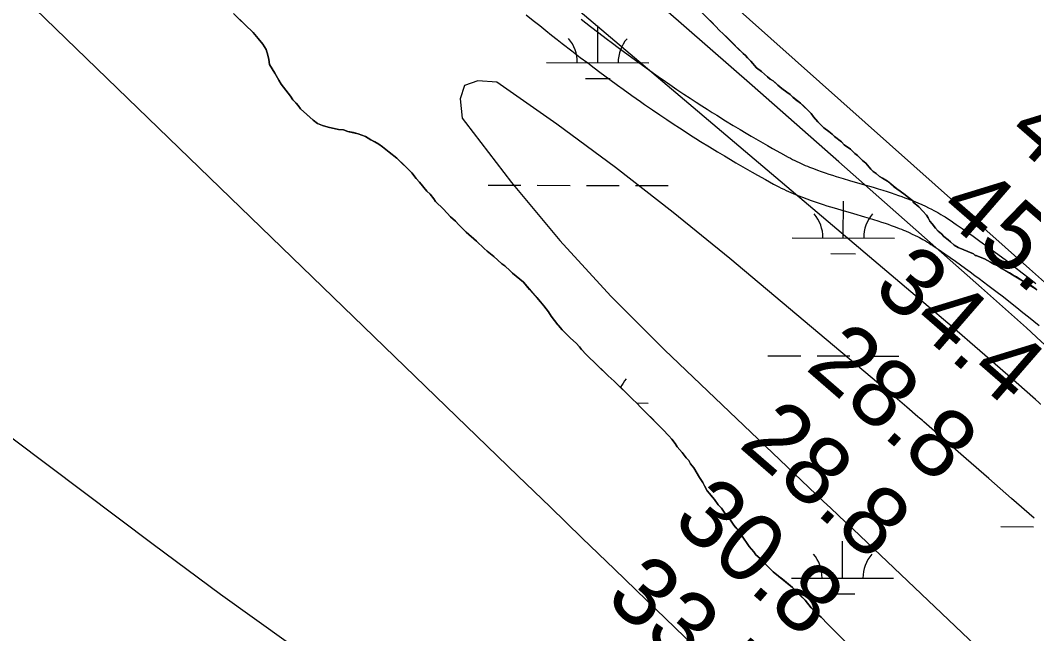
# Model space of a CAD drawing. Extents: x 3180038 to 3217926, y 922069 to 947485.
# Drawn here: x 3203126 to 3204117, y 939847 to 940447 of the extents above; entities that cross this region are included whole.
import ezdxf

# ---------------------------------------------------------------- set-up
doc = ezdxf.new("R2010")
doc.units = 0
for name, color, linetype in [('V-RIVR-RANG', 7, 'Continuous'), ('V-ROAD-CNTR', 7, 'Continuous'), ('V-SITE-VEGE', 7, 'Continuous'), ('V-TOPO-MAJR', 7, 'Continuous'), ('V-TOPO-MINR', 7, 'Continuous'), ('V-TOPO-SHOR', 7, 'Continuous'), ('V-WETL-SWMP', 7, 'Continuous')]:
    doc.layers.add(name, color=color, linetype=linetype)

msp = doc.modelspace()

# ---------------------------------------------------------------- linework, layer by layer
at = {"layer": 'V-ROAD-CNTR'}
for points in [[(3203620.58, 940452.54), (3203627.35, 940446.99), (3203633.72, 940441.82), (3203639.72, 940437), (3203645.36, 940432.51), (3203650.67, 940428.32), (3203655.68, 940424.4), (3203665.06, 940417.13), (3203673.33, 940410.8), (3203680.6, 940405.3), (3203686.98, 940400.52), (3203692.59, 940396.34), (3203702.42, 940389.1), (3203709.83, 940383.7), (3203715.42, 940379.66), (3203723.82, 940373.63), (3203732.25, 940367.64), (3203736.21, 940364.85), (3203743.87, 940359.53), (3203751.09, 940354.59), (3203757.88, 940350.02), (3203764.27, 940345.78), (3203770.27, 940341.84), (3203775.92, 940338.19), (3203781.23, 940334.79), (3203786.21, 940331.63), (3203790.91, 940328.68), (3203799.71, 940323.24), (3203807.45, 940318.52), (3203814.25, 940314.44), (3203820.18, 940310.92)], [(3203674.11, 940448.07), (3203683.36, 940440.9), (3203691.5, 940434.68), (3203698.65, 940429.27), (3203704.93, 940424.55), (3203710.44, 940420.46), (3203720.15, 940413.3), (3203727.46, 940407.97), (3203732.96, 940404), (3203741.25, 940398.05), (3203749.58, 940392.13), (3203753.41, 940389.43), (3203760.9, 940384.23), (3203767.93, 940379.41), (3203774.55, 940374.96), (3203780.78, 940370.82), (3203786.64, 940366.98), (3203792.15, 940363.41), (3203797.34, 940360.09), (3203802.21, 940357.01), (3203806.78, 940354.14), (3203815.41, 940348.8), (3203822.98, 940344.19), (3203829.63, 940340.2), (3203835.49, 940336.72)], [(3203835.43, 940336.76), (3203840.57, 940333.74), (3203849.59, 940328.51), (3203856.36, 940324.64), (3203861.45, 940321.77), (3203869.12, 940317.47), (3203876.79, 940313.24), (3203878.95, 940312.08), (3203881.05, 940310.98), (3203883.15, 940309.93), (3203885.24, 940308.91), (3203887.3, 940307.94), (3203889.36, 940307), (3203891.4, 940306.09), (3203893.42, 940305.22), (3203895.43, 940304.38), (3203897.39, 940303.58), (3203901.39, 940302.01), (3203905.27, 940300.55), (3203909.08, 940299.19), (3203912.8, 940297.9), (3203916.45, 940296.68), (3203920.01, 940295.53), (3203923.47, 940294.44), (3203930.3, 940292.35), (3203936.75, 940290.44), (3203949.04, 940286.88), (3203959.86, 940283.72), (3203964.65, 940282.29), (3203969.13, 940280.91), (3203973.34, 940279.59), (3203977.29, 940278.31), (3203980.99, 940277.07), (3203984.45, 940275.87), (3203987.7, 940274.72), (3203990.75, 940273.6), (3203993.59, 940272.53), (3203996.26, 940271.49), (3203998.75, 940270.49), (3204001.08, 940269.53), (3204003.3, 940268.58), (3204007.35, 940266.8), (3204010.9, 940265.16), (3204014, 940263.66), (3204016.69, 940262.3), (3204019.04, 940261.08), (3204021.09, 940259.98), (3204022.91, 940258.98), (3204025.97, 940257.22), (3204028.29, 940255.84), (3204030.04, 940254.76), (3204032.6, 940253.14), (3204035.12, 940251.48), (3204041.1, 940247.41), (3204046.83, 940243.47), (3204052.35, 940239.62), (3204057.67, 940235.86), (3204062.79, 940232.19), (3204067.73, 940228.62), (3204072.5, 940225.14), (3204077.1, 940221.75), (3204081.55, 940218.45), (3204090.1, 940212.02), (3204098.07, 940205.94), (3204105.5, 940200.19), (3204112.44, 940194.78), (3204118.91, 940189.68)], [(3203820.24, 940310.89), (3203825.46, 940307.82), (3203834.62, 940302.51), (3203841.54, 940298.56), (3203846.74, 940295.62), (3203854.55, 940291.25), (3203862.42, 940286.9), (3203864.91, 940285.57), (3203867.39, 940284.27), (3203869.85, 940283.04), (3203872.28, 940281.85), (3203874.68, 940280.72), (3203877.05, 940279.64), (3203879.38, 940278.6), (3203881.69, 940277.61), (3203883.97, 940276.66), (3203886.24, 940275.73), (3203890.64, 940274), (3203894.94, 940272.39), (3203899.11, 940270.89), (3203903.16, 940269.49), (3203907.08, 940268.18), (3203910.88, 940266.95), (3203914.58, 940265.79), (3203921.66, 940263.62), (3203928.32, 940261.65), (3203940.65, 940258.08), (3203951.35, 940254.95), (3203955.94, 940253.58), (3203960.23, 940252.26), (3203964.21, 940251.01), (3203967.91, 940249.81), (3203971.35, 940248.66), (3203974.55, 940247.56), (3203977.51, 940246.5), (3203980.27, 940245.49), (3203982.84, 940244.52), (3203985.22, 940243.59), (3203987.45, 940242.7), (3203989.51, 940241.85), (3203991.4, 940241.05), (3203995, 940239.46), (3203998.07, 940238.04), (3204000.72, 940236.75), (3204003.02, 940235.6), (3204005.01, 940234.56), (3204006.74, 940233.64), (3204008.2, 940232.83), (3204010.84, 940231.32), (3204012.76, 940230.18), (3204014.15, 940229.32), (3204016.29, 940227.96), (3204018.42, 940226.55), (3204024.17, 940222.65), (3204029.73, 940218.82), (3204035.1, 940215.07), (3204040.28, 940211.41), (3204045.28, 940207.83), (3204050.1, 940204.35), (3204054.76, 940200.95), (3204059.26, 940197.64), (3204063.59, 940194.42), (3204071.98, 940188.11), (3204079.8, 940182.14), (3204087.1, 940176.5), (3204093.92, 940171.18), (3204100.29, 940166.15), (3204106.25, 940161.42), (3204111.82, 940156.96), (3204122.26, 940148.53)]]:
    msp.add_lwpolyline(points, dxfattribs=at)
at = {"layer": 'V-SITE-VEGE'}
for points in [[(3203957.46, 940301.36), (3203952.6, 940307.25), (3203949.36, 940309.91), (3203944.49, 940314.73), (3203941.79, 940316.86), (3203937.47, 940321.14), (3203931.53, 940325.4), (3203928.83, 940328.07), (3203921.81, 940333.41), (3203919.65, 940335.55), (3203916.41, 940338.22), (3203911.55, 940341.95), (3203905.61, 940347.83), (3203901.28, 940352.64), (3203899.11, 940355.85), (3203888.84, 940366.01), (3203881.28, 940371.88), (3203878.58, 940374.55), (3203875.34, 940376.68), (3203870.48, 940380.42), (3203861.84, 940387.89), (3203859.15, 940389.49), (3203856.44, 940391.63), (3203850.5, 940396.97), (3203845.64, 940400.7), (3203840.23, 940407.12), (3203813.21, 940433.85), (3203809.43, 940437.05), (3203805.64, 940441.33), (3203776.45, 940470.18)], [(3203334.19, 940453.72), (3203345.54, 940442.49), (3203353.64, 940435.01), (3203362.85, 940423.78), (3203366.1, 940418.42), (3203367.74, 940413.06), (3203368.84, 940408.76), (3203369.41, 940403.93), (3203374.83, 940395.36), (3203378.63, 940388.39), (3203380.81, 940384.64), (3203390.01, 940372.87), (3203392.18, 940369.12), (3203397.58, 940363.77), (3203399.75, 940360.56), (3203412.18, 940349.34), (3203416.5, 940346.15), (3203421.35, 940344.02), (3203426.73, 940342.44), (3203436.95, 940340.35), (3203441.79, 940339.84), (3203446.1, 940338.25), (3203456.33, 940336.16), (3203463.33, 940333.51), (3203468.72, 940330.31), (3203476.27, 940326.06), (3203480.05, 940323.39), (3203486.53, 940318.05), (3203494.09, 940312.18), (3203508.68, 940297.75), (3203513.01, 940292.4), (3203516.26, 940288.66), (3203523.29, 940280.1), (3203526.53, 940276.89), (3203530.32, 940272.61), (3203531.95, 940269.94), (3203539.52, 940262.45), (3203546.55, 940254.97), (3203551.41, 940250.69), (3203554.65, 940246.95), (3203561.68, 940240), (3203571.94, 940230.92), (3203579.51, 940223.98), (3203582.21, 940221.31), (3203588.69, 940215.97), (3203596.79, 940209.03), (3203599.49, 940206.89), (3203604.89, 940202.09), (3203607.06, 940199.95), (3203617.86, 940190.87), (3203627.05, 940180.17), (3203637.87, 940167.87), (3203642.21, 940161.98), (3203644.92, 940157.7), (3203648.17, 940153.42), (3203651.42, 940149.14), (3203655.74, 940144.32), (3203663.85, 940136.31), (3203669.25, 940131.5), (3203672.5, 940127.76), (3203674.66, 940125.08), (3203678.99, 940120.27), (3203690.34, 940109.58)], [(3204119.92, 940183.49), (3204085.4, 940204.26), (3204081.62, 940206.92), (3204077.85, 940208.52), (3204074.61, 940210.65), (3204068.68, 940213.84), (3204064.37, 940215.43), (3204060.6, 940217.02), (3204059.53, 940217.01), (3204057.91, 940218.61), (3204042.82, 940224.98), (3204039.04, 940227.11), (3204035.27, 940230.31), (3204033.1, 940232.45), (3204028.79, 940235.65), (3204026.62, 940238.33), (3204023.38, 940241), (3204020.68, 940243.67), (3204017.43, 940247.95), (3204015.26, 940250.62), (3204013.63, 940253.84), (3204012, 940256.52), (3204008.22, 940260.26), (3204004.44, 940264.54), (3203999.03, 940269.34), (3203998.49, 940270.42), (3203986.07, 940280.02), (3203982.84, 940282.15), (3203973.66, 940289.63), (3203968.8, 940292.82), (3203966.11, 940294.42), (3203962.87, 940297.09), (3203959.63, 940299.22), (3203957.46, 940301.36)], [(3203690.34, 940109.58), (3203700.61, 940099.43), (3203706.55, 940094.09), (3203724.39, 940076.45), (3203728.71, 940072.71), (3203732.5, 940068.43), (3203754.11, 940047.05), (3203760.06, 940040.64), (3203762.77, 940037.43), (3203766.02, 940033.15), (3203768.19, 940029.93), (3203773.05, 940024.59), (3203776.85, 940019.23), (3203779.55, 940016.56), (3203781.18, 940013.34), (3203784.43, 940009.6), (3203789.86, 939999.96), (3203793.11, 939995.14), (3203794.74, 939991.92), (3203797.45, 939987.1), (3203804.49, 939978.54), (3203808.28, 939973.19), (3203811.52, 939969.98), (3203814.78, 939965.16), (3203819.1, 939960.35), (3203823.44, 939953.38), (3203828.31, 939947.5), (3203831.02, 939943.75), (3203838.61, 939932.51), (3203845.11, 939924.48), (3203849.43, 939920.74), (3203851.59, 939918.07), (3203861.86, 939907.91), (3203867.26, 939903.64), (3203880.76, 939892.43), (3203893.19, 939880.14), (3203899.15, 939872.65), (3203905.09, 939866.77), (3203908.87, 939863.57), (3203915.36, 939856.62), (3203959.14, 939813.33)]]:
    msp.add_lwpolyline(points, dxfattribs=at)
at = {"layer": 'V-TOPO-MAJR'}
for points in [[(3205417.91, 938932.42), (3204932.22, 939393.71), (3204903.22, 939421.15), (3204874.15, 939448.53), (3204844.98, 939475.8), (3204815.75, 939503.01), (3204759.96, 939554.73), (3204702.69, 939607.64), (3204645.3, 939660.42), (3204587.73, 939713), (3204530.03, 939765.45), (3204124.15, 940133.1), (3204109.56, 940146.27), (3204094.95, 940159.4), (3204080.28, 940172.48), (3204065.58, 940185.52), (3203926.22, 940308.74), (3203841.61, 940383.13), (3203756.72, 940457.19)], [(3202592.97, 940375.44), (3202637.51, 940350.13), (3202682.32, 940325.29), (3202829.43, 940245.27), (3202840.85, 940238.96), (3202852.2, 940232.54), (3202863.47, 940225.97), (3202874.68, 940219.28), (3202885.71, 940212.34), (3202896.58, 940205.16), (3202907.21, 940197.62), (3202917.66, 940189.84), (3202936.44, 940175.37), (3202956.19, 940160.21), (3202975.97, 940145.1), (3202995.82, 940130.05), (3203015.69, 940115.06), (3203255.76, 939934.66), (3203321.65, 939886.06), (3203388.1, 939838.25)]]:
    msp.add_lwpolyline(points, dxfattribs=at)
at = {"layer": 'V-TOPO-MINR'}
for points in [[(3205288.42, 939162.99), (3204947.52, 939466.85), (3204931.79, 939480.85), (3204916.03, 939494.83), (3204900.25, 939508.78), (3204884.45, 939522.71), (3204466.7, 939890.4), (3204409.53, 939940.79), (3204352.41, 939991.22), (3204295.35, 940041.73), (3204238.34, 940092.29), (3204136.18, 940183), (3204130.28, 940188.24), (3204124.38, 940193.49), (3204118.48, 940198.73), (3204112.59, 940203.98), (3203586.05, 940673.26)], [(3205090.76, 939175.19), (3205028.55, 939234.61), (3204966.18, 939293.85), (3204863.31, 939391.13), (3204852.22, 939401.57), (3204841.11, 939411.99), (3204829.96, 939422.36), (3204818.78, 939432.7), (3204225.41, 939979.37), (3204198.82, 940003.74), (3204172.13, 940028.02), (3204145.32, 940052.16), (3204118.43, 940076.2), (3204091.38, 940100.07), (3204064.22, 940123.81), (3204036.89, 940147.36), (3204009.45, 940170.77), (3203456.33, 940639.39)], [(3203130.38, 940468.37), (3203612.33, 940001.6), (3203643.78, 939971.16), (3203675.24, 939940.73), (3203706.72, 939910.32), (3203738.21, 939879.93), (3203793.79, 939826.31), (3203797.54, 939822.78), (3203801.34, 939819.3), (3203805.22, 939815.9), (3203809.15, 939812.57), (3203847.3, 939780.93), (3203870.46, 939761.97), (3203893.77, 939743.21), (3203917.33, 939724.74), (3203941.04, 939706.47), (3204033.5, 939636.15), (3204103.5, 939582.8), (3204173.44, 939529.36)], [(3204117.14, 939960.11), (3204095.13, 939979.61), (3204073.03, 939999), (3204050.86, 940018.33), (3204009.28, 940054.43), (3204007.86, 940055.66), (3204005.02, 940058.1), (3204003.6, 940059.32), (3203992.72, 940068.63), (3203985.84, 940074.49), (3203978.95, 940080.34), (3203972.05, 940086.16), (3203965.14, 940091.98), (3203819.5, 940214.11), (3203764.09, 940259.18), (3203707.84, 940303.14), (3203650.3, 940345.4), (3203591.91, 940386.53), (3203573.08, 940387.8), (3203560.15, 940383.33), (3203556.07, 940370.27), (3203557.88, 940351.48), (3203561.02, 940347.17), (3203606.12, 940288.53), (3203653.25, 940231.66), (3203703.4, 940177.44), (3203755.57, 940124.99), (3203911.04, 939977), (3203918.3, 939970.09), (3203925.56, 939963.19), (3203932.82, 939956.28), (3203940.08, 939949.38), (3204673.11, 939252.7)]]:
    msp.add_lwpolyline(points, dxfattribs=at)
at = {"layer": 'V-TOPO-SHOR'}
for points in [[(3203339.05, 940448.91), (3203345.54, 940442.49), (3203353.64, 940435.01), (3203358.52, 940429.13), (3203362.85, 940423.78), (3203366.1, 940418.42), (3203367.74, 940413.06), (3203368.84, 940408.76), (3203369.41, 940403.93), (3203372.12, 940399.64), (3203374.83, 940395.36), (3203378.63, 940388.39), (3203380.81, 940384.64), (3203390.01, 940372.87), (3203392.18, 940369.12), (3203395.42, 940365.91), (3203397.58, 940363.77), (3203399.75, 940360.56), (3203405.69, 940355.22), (3203412.18, 940349.34), (3203416.5, 940346.15), (3203421.35, 940344.02), (3203426.73, 940342.44), (3203436.95, 940340.35), (3203441.79, 940339.84), (3203446.1, 940338.25), (3203451.48, 940337.21), (3203456.33, 940336.16), (3203463.33, 940333.51), (3203468.72, 940330.31), (3203472.5, 940328.19), (3203476.27, 940326.06), (3203480.05, 940323.39), (3203486.53, 940318.05), (3203494.09, 940312.18), (3203501.65, 940304.7), (3203505.98, 940300.43), (3203508.68, 940297.75), (3203513.01, 940292.4), (3203516.26, 940288.66), (3203523.29, 940280.1), (3203526.53, 940276.89), (3203530.32, 940272.61), (3203531.95, 940269.94), (3203539.52, 940262.45), (3203546.55, 940254.97), (3203551.41, 940250.69), (3203554.65, 940246.95), (3203561.68, 940240), (3203571.94, 940230.92), (3203579.51, 940223.98), (3203582.21, 940221.31), (3203588.69, 940215.97), (3203596.79, 940209.03), (3203599.49, 940206.89), (3203604.89, 940202.09), (3203607.06, 940199.95), (3203610.84, 940196.74), (3203617.86, 940190.87), (3203623.81, 940183.92), (3203627.05, 940180.17), (3203630.84, 940175.9), (3203634.63, 940171.62), (3203637.87, 940167.87), (3203642.21, 940161.98), (3203644.92, 940157.7), (3203648.17, 940153.42), (3203651.42, 940149.14), (3203651.96, 940148.6), (3203655.74, 940144.32), (3203656.28, 940143.79), (3203663.85, 940136.31), (3203669.25, 940131.5), (3203672.5, 940127.76), (3203674.66, 940125.08), (3203678.99, 940120.27)], [(3204017.43, 940247.95), (3204015.26, 940250.62), (3204013.63, 940253.84), (3204012, 940256.52), (3204008.22, 940260.26), (3204004.44, 940264.54), (3203999.03, 940269.35), (3203998.49, 940270.42), (3203996.33, 940272.02), (3203990.93, 940276.29), (3203986.07, 940280.02), (3203982.84, 940282.15), (3203980.14, 940284.29), (3203976.9, 940286.96), (3203973.66, 940289.63), (3203968.8, 940292.82), (3203966.11, 940294.42), (3203962.87, 940297.09), (3203959.63, 940299.22), (3203957.46, 940301.36), (3203952.6, 940307.25), (3203949.36, 940309.91), (3203944.49, 940314.73), (3203941.79, 940316.86), (3203939.63, 940319), (3203937.47, 940321.14), (3203931.53, 940325.4), (3203928.83, 940328.07), (3203921.81, 940333.41), (3203919.65, 940335.55), (3203916.41, 940338.22), (3203911.55, 940341.95), (3203908.85, 940344.62), (3203905.61, 940347.83), (3203901.28, 940352.64), (3203899.11, 940355.86), (3203896.41, 940358.53), (3203891.54, 940363.34), (3203888.84, 940366.01), (3203883.98, 940369.74), (3203881.28, 940371.88), (3203878.58, 940374.55), (3203875.34, 940376.68), (3203870.48, 940380.42), (3203866.7, 940383.62), (3203861.84, 940387.89), (3203859.15, 940389.49), (3203856.44, 940391.63), (3203850.5, 940396.97), (3203845.64, 940400.7), (3203840.23, 940407.12), (3203836.99, 940410.33), (3203834.83, 940412.47), (3203832.67, 940414.6), (3203827.26, 940419.95), (3203823.48, 940423.69), (3203820.23, 940426.9), (3203816.99, 940430.1), (3203813.21, 940433.85), (3203809.43, 940437.05), (3203805.64, 940441.33), (3203801.86, 940445.07), (3203798.07, 940448.81)], [(3204119.92, 940183.49), (3204116.68, 940186.16), (3204113.98, 940187.76), (3204110.2, 940190.42), (3204104.81, 940193.08), (3204099.96, 940196.28), (3204096.72, 940197.87), (3204092.95, 940200), (3204085.4, 940204.26), (3204081.62, 940206.92), (3204077.85, 940208.52), (3204074.61, 940210.65), (3204068.68, 940213.84), (3204064.37, 940215.43), (3204060.6, 940217.02), (3204059.53, 940217.01), (3204057.91, 940218.61), (3204042.82, 940224.98), (3204039.04, 940227.11), (3204035.27, 940230.31), (3204033.1, 940232.45), (3204028.79, 940235.65), (3204026.62, 940238.33), (3204023.38, 940241), (3204020.68, 940243.67), (3204017.43, 940247.95)], [(3203678.99, 940120.27), (3203690.34, 940109.58), (3203695.74, 940104.24), (3203700.61, 940099.43), (3203706.55, 940094.09), (3203716.82, 940083.93), (3203721.69, 940079.12), (3203724.39, 940076.45), (3203728.71, 940072.71), (3203732.5, 940068.43), (3203738.44, 940062.55), (3203743.85, 940057.21), (3203746.55, 940054.54), (3203750.87, 940050.26), (3203754.11, 940047.05), (3203760.06, 940040.64), (3203762.77, 940037.43), (3203766.02, 940033.15), (3203768.19, 940029.93), (3203773.05, 940024.59), (3203776.85, 940019.23), (3203779.55, 940016.56), (3203781.18, 940013.34), (3203784.43, 940009.6), (3203789.86, 939999.96), (3203793.11, 939995.14), (3203794.74, 939991.92), (3203797.45, 939987.1), (3203799.62, 939984.42), (3203802.32, 939981.21), (3203804.49, 939978.54), (3203808.28, 939973.19), (3203811.52, 939969.98), (3203814.78, 939965.16), (3203819.1, 939960.35), (3203823.44, 939953.38), (3203825.61, 939950.71), (3203828.31, 939947.5), (3203831.02, 939943.75), (3203838.61, 939932.51), (3203842.94, 939927.16), (3203845.11, 939924.48), (3203849.43, 939920.74), (3203851.59, 939918.07), (3203857, 939912.72), (3203859.7, 939910.05), (3203861.86, 939907.91), (3203867.26, 939903.64), (3203871.04, 939900.44), (3203880.76, 939892.43), (3203884, 939889.23), (3203888.87, 939884.42), (3203893.19, 939880.14), (3203899.15, 939872.65), (3203901.85, 939869.98), (3203905.09, 939866.77), (3203908.87, 939863.57), (3203915.36, 939856.62), (3203921.31, 939850.74), (3203926.17, 939845.93)]]:
    msp.add_lwpolyline(points, dxfattribs=at)
at = {"layer": 'V-WETL-SWMP'}
for p, q in [((3203690.48, 940405.62), (3203690.56, 940441.62)), ((3203640.48, 940405.74), (3203740.48, 940405.51)), ((3203678.44, 940390.22), (3203702.44, 940390.17)), ((3203583.36, 940285.8), (3203615.36, 940285.72)), ((3203631.36, 940285.69), (3203663.36, 940285.61)), ((3203679.36, 940285.58), (3203711.36, 940285.51)), ((3203727.36, 940285.47), (3203759.36, 940285.4)), ((3203930.56, 940234.27), (3203930.64, 940270.27)), ((3203880.56, 940234.38), (3203980.56, 940234.16)), ((3203918.53, 940218.87), (3203942.53, 940218.81)), ((3203856.9, 940119), (3203888.9, 940118.93)), ((3203904.9, 940118.9), (3203936.9, 940118.82)), ((3203952.9, 940118.79), (3203984.89, 940118.72)), ((3203728.53, 940072.86), (3203739.73, 940072.84)), ((3204084.52, 939951.99), (3204116.52, 939951.92)), ((3203929.82, 939901.6), (3203929.9, 939937.6)), ((3203879.82, 939901.71), (3203979.82, 939901.49)), ((3203917.78, 939886.19), (3203941.78, 939886.14))]:
    msp.add_line(p, q, dxfattribs=at)
for points in [[(3203501.65, 940304.7), (3203494.09, 940312.18), (3203486.53, 940318.05), (3203480.05, 940323.39), (3203476.27, 940326.06), (3203472.5, 940328.19), (3203468.72, 940330.32), (3203463.33, 940333.51), (3203456.33, 940336.16), (3203451.48, 940337.21), (3203446.1, 940338.25), (3203441.79, 940339.84), (3203436.95, 940340.35), (3203426.73, 940342.44), (3203421.35, 940344.02), (3203416.5, 940346.15), (3203412.18, 940349.35), (3203405.69, 940355.22), (3203399.75, 940360.56), (3203397.58, 940363.78), (3203395.42, 940365.91), (3203392.18, 940369.12), (3203390.01, 940372.87), (3203380.8, 940384.64), (3203378.63, 940388.39), (3203374.83, 940395.36), (3203372.12, 940399.64), (3203369.41, 940403.93), (3203368.84, 940408.76), (3203367.74, 940413.06), (3203366.1, 940418.42), (3203362.85, 940423.78), (3203358.52, 940429.13), (3203353.65, 940435.01), (3203345.54, 940442.49), (3203339.05, 940448.91)], [(3203798.07, 940448.81), (3203801.86, 940445.07), (3203805.64, 940441.33), (3203809.43, 940437.05), (3203813.21, 940433.84), (3203816.99, 940430.1), (3203820.23, 940426.9), (3203823.48, 940423.69)], [(3203823.48, 940423.69), (3203827.26, 940419.95), (3203832.67, 940414.6), (3203834.83, 940412.47), (3203836.99, 940410.33), (3203840.23, 940407.12), (3203845.64, 940400.7), (3203850.5, 940396.97), (3203856.45, 940391.63), (3203859.15, 940389.49), (3203861.84, 940387.89), (3203866.7, 940383.62), (3203870.48, 940380.42), (3203875.34, 940376.68), (3203878.58, 940374.55), (3203881.28, 940371.88), (3203883.98, 940369.74), (3203888.84, 940366.01), (3203891.54, 940363.34), (3203896.41, 940358.53), (3203899.11, 940355.86), (3203901.28, 940352.64), (3203905.6, 940347.83), (3203908.85, 940344.62), (3203911.55, 940341.95), (3203916.41, 940338.22), (3203919.65, 940335.55), (3203921.81, 940333.41), (3203928.83, 940328.07), (3203931.53, 940325.4), (3203937.47, 940321.13), (3203939.63, 940319), (3203941.79, 940316.86), (3203944.49, 940314.72), (3203949.36, 940309.91), (3203952.6, 940307.25), (3203957.47, 940301.36), (3203959.63, 940299.22), (3203962.86, 940297.09), (3203966.1, 940294.42), (3203968.8, 940292.82), (3203973.66, 940289.63), (3203976.9, 940286.96), (3203980.14, 940284.29), (3203982.84, 940282.15), (3203986.07, 940280.02), (3203990.93, 940276.29), (3203996.33, 940272.02), (3203998.49, 940270.42), (3203999.03, 940269.35), (3204004.44, 940264.54), (3204008.22, 940260.26), (3204012.01, 940256.52), (3204013.63, 940253.84), (3204015.26, 940250.62), (3204017.43, 940247.95), (3204020.68, 940243.67), (3204023.38, 940241), (3204026.62, 940238.33), (3204028.79, 940235.65), (3204033.1, 940232.45), (3204035.27, 940230.31), (3204039.05, 940227.11), (3204042.82, 940224.98), (3204057.91, 940218.62), (3204059.53, 940217.01), (3204060.6, 940217.02), (3204064.37, 940215.43), (3204068.68, 940213.84), (3204074.61, 940210.65), (3204077.85, 940208.52), (3204081.62, 940206.92), (3204085.4, 940204.26), (3204092.95, 940200), (3204096.72, 940197.87), (3204099.96, 940196.28), (3204104.81, 940193.08), (3204110.2, 940190.42), (3204113.98, 940187.76), (3204116.68, 940186.16), (3204119.92, 940183.49)], [(3203926.17, 939845.93), (3203921.31, 939850.74), (3203915.36, 939856.62), (3203908.87, 939863.57), (3203905.09, 939866.77), (3203901.85, 939869.98), (3203899.15, 939872.65), (3203893.19, 939880.14), (3203888.87, 939884.42), (3203884, 939889.23), (3203880.76, 939892.43), (3203871.04, 939900.44), (3203867.26, 939903.64), (3203861.86, 939907.91), (3203859.7, 939910.05), (3203857, 939912.72), (3203851.59, 939918.07), (3203849.43, 939920.74), (3203845.11, 939924.48), (3203842.94, 939927.16), (3203838.61, 939932.51), (3203831.02, 939943.75), (3203828.31, 939947.5), (3203825.61, 939950.71), (3203823.44, 939953.38), (3203819.1, 939960.35), (3203814.78, 939965.16), (3203811.52, 939969.98), (3203808.28, 939973.19), (3203804.49, 939978.54), (3203802.32, 939981.21), (3203799.62, 939984.42), (3203797.45, 939987.1), (3203794.74, 939991.92), (3203793.11, 939995.14), (3203789.86, 939999.96), (3203784.43, 940009.6), (3203781.18, 940013.34), (3203779.55, 940016.56), (3203776.85, 940019.23), (3203773.05, 940024.59), (3203768.19, 940029.93), (3203766.02, 940033.15), (3203762.77, 940037.43), (3203760.06, 940040.64), (3203754.12, 940047.05), (3203750.87, 940050.26), (3203746.55, 940054.54), (3203743.85, 940057.21), (3203738.44, 940062.55), (3203732.5, 940068.43), (3203728.71, 940072.71), (3203724.39, 940076.45), (3203721.69, 940079.12), (3203716.82, 940083.93), (3203706.55, 940094.09), (3203700.61, 940099.43), (3203695.74, 940104.24), (3203690.34, 940109.58), (3203678.99, 940120.27), (3203674.66, 940125.08), (3203672.5, 940127.76), (3203669.25, 940131.5), (3203663.85, 940136.31), (3203656.28, 940143.79), (3203655.74, 940144.32), (3203651.96, 940148.6), (3203651.42, 940149.14), (3203648.17, 940153.42), (3203644.92, 940157.7), (3203642.21, 940161.98), (3203637.87, 940167.87), (3203634.63, 940171.62), (3203630.84, 940175.89), (3203627.05, 940180.17), (3203623.81, 940183.92), (3203617.86, 940190.87), (3203610.84, 940196.74), (3203607.06, 940199.95), (3203604.89, 940202.09), (3203599.49, 940206.89), (3203596.79, 940209.03), (3203588.69, 940215.97), (3203582.21, 940221.31), (3203579.51, 940223.98), (3203571.94, 940230.92), (3203561.68, 940240), (3203554.65, 940246.95), (3203551.41, 940250.7), (3203546.55, 940254.97), (3203539.52, 940262.45), (3203531.95, 940269.94), (3203530.32, 940272.61), (3203526.53, 940276.89), (3203523.29, 940280.1), (3203516.26, 940288.66), (3203513.01, 940292.4), (3203508.68, 940297.75), (3203505.98, 940300.43), (3203501.65, 940304.7)]]:
    msp.add_lwpolyline(points, dxfattribs=at)
for centre, start, end in [((3203635.23, 940406.22), 359.09901, 40.64267), ((3203745.72, 940405.97), 139.09901, 180.64267), ((3203875.32, 940234.87), 359.09901, 40.64267), ((3203985.81, 940234.62), 139.09901, 180.64267), ((3203744.97, 940073.3), 139.09901, 155.63702), ((3203874.57, 939902.2), 359.09901, 40.64267), ((3203985.06, 939901.95), 139.09901, 180.64267)]:
    msp.add_arc(centre, 35.25, start, end, dxfattribs=at)

# ---------------------------------------------------------------- texts
at = {"layer": 'V-RIVR-RANG'}
for s, p in [('46.3', (3204088.43, 940333.62)), ('45.6', (3204021.69, 940259.14)), ('34.4', (3203957.74, 940182.24)), ('28.8', (3203892.39, 940106.54)), ('28.8', (3203827.04, 940030.85)), ('30.8', (3203761.69, 939955.16)), ('33.5', (3203696.34, 939879.46))]:
    msp.add_text(s, height=67, rotation=319.04833, dxfattribs=at).set_placement(p)

doc.saveas('drawing.dxf')
